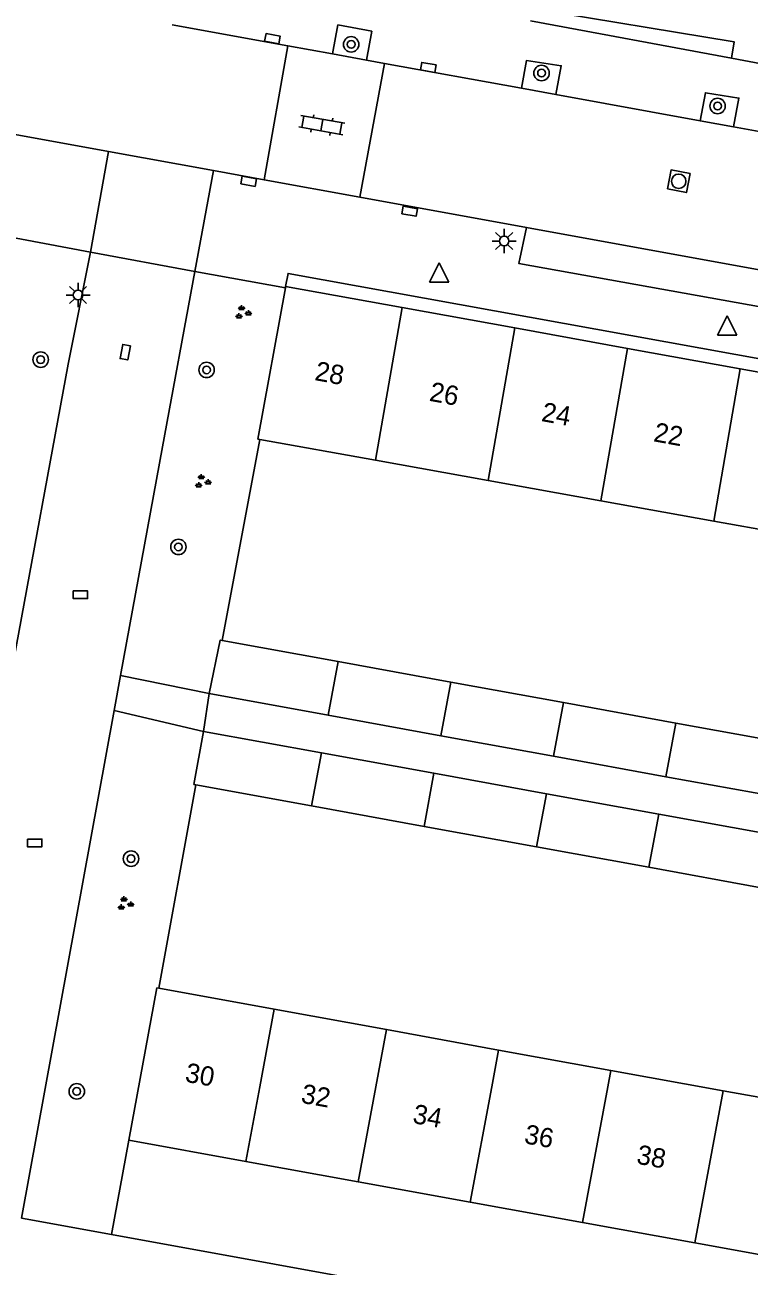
# Model space of a CAD drawing. Extents: x 132999 to 136000, y 398499 to 400501.
# Drawn here: x 133351.2 to 133388.7, y 399990.7 to 400055 of the extents above; entities that cross this region are included whole.
import ezdxf

# ---------------------------------------------------------------- set-up
doc = ezdxf.new("R2010")
doc.units = 0
for name, color, linetype in [('gg-afsc-muur', 7, 'Continuous'), ('gg-anno-huisnummerreeks BGT', 7, 'Continuous'), ('gg-bbg-bijgebouw', 7, 'Continuous'), ('gg-bbg-gedigitaliseerde bebouwing', 7, 'Continuous'), ('gg-bbg-gedigitaliseerde bijgebouw', 7, 'Continuous'), ('gg-bbg-hoofdgebouw', 7, 'Continuous'), ('gg-bbg-tussenscheiding', 7, 'Continuous'), ('gg-knt-verharding', 7, 'Continuous'), ('gg-knt-verharding nz', 7, 'Continuous'), ('gt-grn-groengrens', 7, 'Continuous'), ('gt-grn-vlakafsluiter', 7, 'Continuous'), ('gt-grn-weggrens', 7, 'Continuous'), ('gt-symb-boom', 7, 'Continuous'), ('gt-symb-groenvak', 7, 'Continuous'), ('gt-symb-klinker verharding', 7, 'Continuous'), ('gt-symb-kolk', 7, 'Continuous'), ('gt-symb-kolk center center', 7, 'Continuous'), ('gt-symb-lichtmast', 7, 'Continuous'), ('gt-symb-rioolschacht', 7, 'Continuous'), ('gt-symb-waterafsluiter', 7, 'Continuous')]:
    doc.layers.add(name, color=color, linetype=linetype)

# ---------------------------------------------------------------- blocks, each defined once
blk = doc.blocks.new('gt0-RS')
at = {"layer": 'gt-symb-rioolschacht'}
blk.add_lwpolyline([(-0.5, -0.5), (0.5, -0.5), (0.5, 0.5), (-0.5, 0.5)], close=True, dxfattribs=at)
blk.add_circle((0, 0), 0.375, dxfattribs=at)
blk = doc.blocks.new('gt0-BOOM')
at = {"layer": 'gt-symb-boom'}
for radius in [0.4, 0.2]:
    blk.add_circle((0, 0), radius, dxfattribs=at)
blk = doc.blocks.new('gt0-KOLK')
at = {"layer": 'gt-symb-kolk'}
blk.add_lwpolyline([(0, 0), (0.375, 0), (0.375, 0.4), (-0.375, 0.4), (-0.375, 0), (0, 0)], dxfattribs=at)
blk = doc.blocks.new('gt0-KL1')
at = {"layer": 'gt-symb-klinker verharding'}
for p, q in [((-1.15, 0.3), (1.15, 0.3)), ((-1, -0.3), (-1, 0.3)), ((-0.5, 0.3), (-0.5, 0.45)), ((0, -0.3), (0, 0.3)), ((0.5, 0.3), (0.5, 0.45)), ((1, -0.3), (1, 0.3)), ((-1.15, -0.3), (1.15, -0.3)), ((-0.5, -0.45), (-0.5, -0.3)), ((0.5, -0.45), (0.5, -0.3))]:
    blk.add_line(p, q, dxfattribs=at)
blk = doc.blocks.new('gt0-WAFSL')
at = {"layer": 'gt-symb-waterafsluiter'}
for p, q in [((-0.5, -0.333), (0, 0.667)), ((0, 0.667), (0.5, -0.333)), ((0.5, -0.333), (-0.5, -0.333))]:
    blk.add_line(p, q, dxfattribs=at)
blk = doc.blocks.new('gt0-KOLKCC')
at = {"layer": 'gt-symb-kolk center center'}
blk.add_lwpolyline([(-0.375, 0.2), (0.375, 0.2), (0.375, -0.2), (-0.375, -0.2)], close=True, dxfattribs=at)
blk = doc.blocks.new('gt0-GRVAK')
at = {"layer": 'gt-symb-groenvak'}
for p, q in [((-0.11, 0.189), (-0.228, 0.24)), ((-0.182, 0.153), (0.088, 0.153)), ((-0.091, 0.211), (-0.156, 0.322)), ((-0.047, 0.214), (-0.047, 0.393)), ((-0.004, 0.211), (0.061, 0.322)), ((0.015, 0.189), (0.133, 0.24)), ((0.262, -0.052), (0.197, 0.059)), ((0.305, -0.049), (0.305, 0.13)), ((0.349, -0.052), (0.414, 0.059)), ((-0.245, -0.228), (-0.363, -0.177)), ((-0.318, -0.264), (-0.047, -0.264)), ((-0.226, -0.206), (-0.291, -0.095)), ((-0.183, -0.203), (-0.183, -0.024)), ((-0.139, -0.206), (-0.074, -0.095)), ((-0.12, -0.228), (-0.002, -0.177)), ((0.243, -0.074), (0.125, -0.023)), ((0.17, -0.11), (0.441, -0.11)), ((0.368, -0.074), (0.486, -0.023))]:
    blk.add_line(p, q, dxfattribs=at)
blk = doc.blocks.new('gt0-LMAST')
at = {"layer": 'gt-symb-lichtmast'}
for p, q in [((-0.182, 0.173), (-0.447, 0.438)), ((-0.005, 0.246), (-0.005, 0.621)), ((0.172, 0.173), (0.437, 0.438)), ((-0.255, -0.004), (-0.63, -0.004)), ((-0.182, -0.181), (-0.447, -0.446)), ((-0.005, -0.254), (-0.005, -0.629)), ((0.437, -0.446), (0.172, -0.181)), ((0.245, -0.004), (0.62, -0.004))]:
    blk.add_line(p, q, dxfattribs=at)
blk.add_circle((-0.005, -0.004), 0.25, dxfattribs=at)

msp = doc.modelspace()

# ---------------------------------------------------------------- linework, layer by layer
at = {"layer": 'gg-afsc-muur'}
for p, q in [((133363.338, 400033.511), (133361.388, 400023.1)), ((133360.022, 400015.628), (133358.11, 400005.095))]:
    msp.add_line(p, q, dxfattribs=at)
at = {"layer": 'gg-bbg-bijgebouw'}
for p, q in [((133360.72, 400020.35), (133366.884, 400019.228)), ((133366.884, 400019.228), (133372.708, 400018.169)), ((133366.526, 400017.286), (133360.43, 400018.395)), ((133372.708, 400018.169), (133378.533, 400017.109)), ((133372.348, 400016.226), (133366.526, 400017.286)), ((133378.533, 400017.109), (133384.356, 400016.049)), ((133378.171, 400015.167), (133372.348, 400016.226)), ((133384.356, 400016.049), (133390.18, 400014.99)), ((133383.992, 400014.108), (133378.171, 400015.167)), ((133389.814, 400013.049), (133383.992, 400014.108))]:
    msp.add_line(p, q, dxfattribs=at)
for points in [[(133360.72, 400020.35), (133361.29, 400023.12), (133361.388, 400023.1)], [(133360.43, 400018.395), (133359.924, 400015.646), (133360.022, 400015.628)]]:
    msp.add_lwpolyline(points, dxfattribs=at)
at = {"layer": 'gg-bbg-gedigitaliseerde bebouwing'}
for p, q in [((133363.338, 400033.511), (133369.321, 400032.435)), ((133369.321, 400032.435), (133375.159, 400031.385)), ((133375.159, 400031.385), (133380.997, 400030.335)), ((133380.997, 400030.335), (133386.834, 400029.285)), ((133386.834, 400029.285), (133392.671, 400028.236)), ((133364.077, 400004.011), (133358.11, 400005.095)), ((133369.887, 400002.955), (133364.077, 400004.011)), ((133375.699, 400001.9), (133369.887, 400002.955)), ((133381.508, 400000.844), (133375.699, 400001.9)), ((133387.32, 399999.788), (133381.508, 400000.844)), ((133393.131, 399998.733), (133387.32, 399999.788))]:
    msp.add_line(p, q, dxfattribs=at)
at = {"layer": 'gg-bbg-gedigitaliseerde bijgebouw'}
for p, q in [((133361.388, 400023.1), (133367.397, 400022.007)), ((133367.397, 400022.007), (133373.223, 400020.946)), ((133373.223, 400020.946), (133379.05, 400019.886)), ((133379.05, 400019.886), (133384.876, 400018.826)), ((133384.876, 400018.826), (133390.702, 400017.766)), ((133360.022, 400015.628), (133366.018, 400014.536)), ((133366.018, 400014.536), (133371.838, 400013.476)), ((133371.838, 400013.476), (133377.658, 400012.416)), ((133377.658, 400012.416), (133383.477, 400011.357)), ((133383.477, 400011.357), (133389.296, 400010.297))]:
    msp.add_line(p, q, dxfattribs=at)
at = {"layer": 'gg-bbg-hoofdgebouw'}
for p, q in [((133364.659, 400041.361), (133363.24, 400033.53)), ((133364.67, 400041.42), (133364.659, 400041.361)), ((133364.67, 400041.42), (133370.699, 400040.331)), ((133370.699, 400040.331), (133376.536, 400039.277)), ((133376.536, 400039.277), (133382.373, 400038.223)), ((133382.373, 400038.223), (133388.21, 400037.169)), ((133388.21, 400037.169), (133394.047, 400036.115)), ((133363.24, 400033.53), (133363.338, 400033.511)), ((133362.61, 399996.13), (133356.55, 399997.23)), ((133368.421, 399995.075), (133362.61, 399996.13)), ((133374.232, 399994.02), (133368.421, 399995.075)), ((133380.043, 399992.965), (133374.232, 399994.02)), ((133385.853, 399991.911), (133380.043, 399992.965)), ((133391.664, 399990.856), (133385.853, 399991.911))]:
    msp.add_line(p, q, dxfattribs=at)
msp.add_lwpolyline([(133356.55, 399997.23), (133358.012, 400005.113), (133358.11, 400005.095)], dxfattribs=at)
at = {"layer": 'gg-bbg-tussenscheiding'}
for p, q in [((133370.699, 400040.331), (133369.321, 400032.435)), ((133376.536, 400039.277), (133375.159, 400031.385)), ((133382.373, 400038.223), (133380.997, 400030.335)), ((133388.21, 400037.169), (133386.834, 400029.285)), ((133367.397, 400022.007), (133366.884, 400019.228)), ((133373.223, 400020.946), (133372.708, 400018.169)), ((133379.05, 400019.886), (133378.533, 400017.109)), ((133384.876, 400018.826), (133384.356, 400016.049)), ((133366.526, 400017.286), (133366.018, 400014.536)), ((133372.348, 400016.226), (133371.838, 400013.476)), ((133378.171, 400015.167), (133377.658, 400012.416)), ((133383.992, 400014.108), (133383.477, 400011.357)), ((133363.331, 400000), (133364.077, 400004.011)), ((133369.338, 400000), (133369.887, 400002.955)), ((133375.699, 400001.9), (133375.345, 400000)), ((133381.352, 400000), (133381.508, 400000.844)), ((133362.61, 399996.13), (133363.331, 400000)), ((133368.421, 399995.075), (133369.338, 400000)), ((133374.232, 399994.02), (133375.345, 400000)), ((133380.043, 399992.965), (133381.352, 400000)), ((133385.853, 399991.911), (133387.32, 399999.788))]:
    msp.add_line(p, q, dxfattribs=at)
at = {"layer": 'gg-knt-verharding'}
for p, q in [((133364.791, 400053.886), (133358.805, 400054.975)), ((133387.748, 400053.253), (133377.355, 400055.17)), ((133363.561, 400046.945), (133364.791, 400053.886)), ((133364.791, 400053.886), (133367.106, 400053.465)), ((133367.106, 400053.465), (133368.858, 400053.146)), ((133369.8, 400052.975), (133368.512, 400046.045)), ((133368.858, 400053.146), (133369.8, 400052.975)), ((133369.8, 400052.975), (133376.882, 400051.687)), ((133389.309, 400052.946), (133387.748, 400053.253)), ((133376.882, 400051.687), (133378.667, 400051.362)), ((133378.667, 400051.362), (133386.136, 400050.004)), ((133345.586, 400050.211), (133355.499, 400048.41)), ((133386.136, 400050.004), (133387.864, 400049.69)), ((133387.864, 400049.69), (133394.404, 400048.5)), ((133355.499, 400048.41), (133360.935, 400047.422)), ((133360.935, 400047.422), (133363.561, 400046.945)), ((133363.561, 400046.945), (133368.512, 400046.045)), ((133368.512, 400046.045), (133377.15, 400044.475)), ((133349.8, 400044.094), (133354.578, 400043.208)), ((133354.578, 400043.208), (133353.42, 400037.397)), ((133358.293, 400033.118), (133359.981, 400042.206)), ((133359.981, 400042.206), (133364.659, 400041.361)), ((133350.613, 400022.114), (133353.42, 400037.397)), ((133356.133, 400021.295), (133358.293, 400033.118)), ((133356.133, 400021.295), (133355.8, 400019.475)), ((133356.133, 400021.295), (133360.72, 400020.35)), ((133355.8, 400019.475), (133351, 399993.2)), ((133355.8, 400019.475), (133360.43, 400018.395)), ((133355.665, 399992.349), (133351, 399993.2)), ((133372.53, 399989.272), (133355.665, 399992.349))]:
    msp.add_line(p, q, dxfattribs=at)
for points in [[(133368.858, 400053.146), (133369.13, 400054.642), (133367.379, 400054.966), (133367.106, 400053.465)], [(133378.667, 400051.362), (133378.938, 400052.854), (133377.144, 400053.127), (133376.882, 400051.687)], [(133386.136, 400050.004), (133386.401, 400051.457), (133388.135, 400051.178), (133387.864, 400049.69)], [(133421.57, 400036.375), (133421.254, 400034.623), (133376.746, 400042.613), (133377.15, 400044.475)], [(133364.67, 400041.42), (133364.8, 400042.1), (133423.46, 400031.48)]]:
    msp.add_lwpolyline(points, dxfattribs=at)
at = {"layer": 'gg-knt-verharding nz'}
msp.add_line((133377.15, 400044.475), (133421.57, 400036.375), dxfattribs=at)
at = {"layer": 'gt-grn-groengrens'}
msp.add_lwpolyline([(133387.748, 400053.253), (133387.885, 400054.094), (133377.416, 400055.823)], dxfattribs=at)
at = {"layer": 'gt-grn-vlakafsluiter'}
for p, q in [((133354.578, 400043.208), (133359.981, 400042.206)), ((133356.55, 399997.23), (133355.665, 399992.349))]:
    msp.add_line(p, q, dxfattribs=at)
at = {"layer": 'gt-grn-weggrens'}
for p, q in [((133354.578, 400043.208), (133355.499, 400048.41)), ((133359.981, 400042.206), (133360.935, 400047.422)), ((133360.72, 400020.35), (133360.43, 400018.395))]:
    msp.add_line(p, q, dxfattribs=at)

# ---------------------------------------------------------------- block references
at = {"layer": 'gt-symb-boom'}
for p in [(133368.067, 400053.958), (133377.921, 400052.475), (133387.033, 400050.768), (133351.997, 400037.639), (133360.582, 400037.106), (133359.125, 400027.944), (133356.671, 400011.805)]:
    msp.add_blockref('gt0-BOOM', p, dxfattribs=at)
at = {"layer": 'gt-symb-boom', "rotation": 79.56697526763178}
msp.add_blockref('gt0-BOOM', (133353.863, 399999.758), dxfattribs=at)
at = {"layer": 'gt-symb-groenvak'}
for p in [(133362.442, 400040.073), (133360.356, 400031.324), (133356.351, 400009.466)]:
    msp.add_blockref('gt0-GRVAK', p, dxfattribs=at)
at = {"layer": 'gt-symb-klinker verharding', "rotation": 169.98206552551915}
msp.add_blockref('gt0-KL1', (133366.547, 400049.778), dxfattribs=at)
at = {"layer": 'gt-symb-kolk'}
for p, rotation in [((133363.955, 400054.055), -10.366322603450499), ((133372.021, 400052.565), -10.309970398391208), ((133362.798, 400047.069), 169.5669752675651), ((133371.131, 400045.519), 169.74640197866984)]:
    msp.add_blockref('gt0-KOLK', p, dxfattribs=dict(at, rotation=rotation))
at = {"layer": 'gt-symb-kolk center center', "rotation": -100.43302473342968}
msp.add_blockref('gt0-KOLKCC', (133356.372, 400038.025), dxfattribs=at)
at = {"layer": 'gt-symb-kolk center center'}
for p in [(133354.052, 400025.466), (133351.685, 400012.619)]:
    msp.add_blockref('gt0-KOLKCC', p, dxfattribs=at)
at = {"layer": 'gt-symb-lichtmast'}
for p in [(133375.991, 400043.783), (133353.937, 400040.988)]:
    msp.add_blockref('gt0-LMAST', p, dxfattribs=at)
at = {"layer": 'gt-symb-rioolschacht', "rotation": -10.83791044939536}
msp.add_blockref('gt0-RS', (133385.022, 400046.872), dxfattribs=at)
at = {"layer": 'gt-symb-waterafsluiter'}
for p in [(133372.616, 400041.978), (133387.529, 400039.241)]:
    msp.add_blockref('gt0-WAFSL', p, dxfattribs=at)

# ---------------------------------------------------------------- texts
at = {"layer": 'gg-anno-huisnummerreeks BGT'}
for s, p in [('28', (133366.137, 400036.583)), ('26', (133372.07, 400035.512)), ('24', (133377.872, 400034.464)), ('22', (133383.677, 400033.416)), ('30', (133359.424, 400000.266)), ('32', (133365.428, 399999.176)), ('34', (133371.207, 399998.127)), ('36', (133376.982, 399997.078)), ('38', (133382.792, 399996.024))]:
    msp.add_text(s, height=1, rotation=349.7, dxfattribs=at).set_placement(p)

doc.saveas('drawing.dxf')
